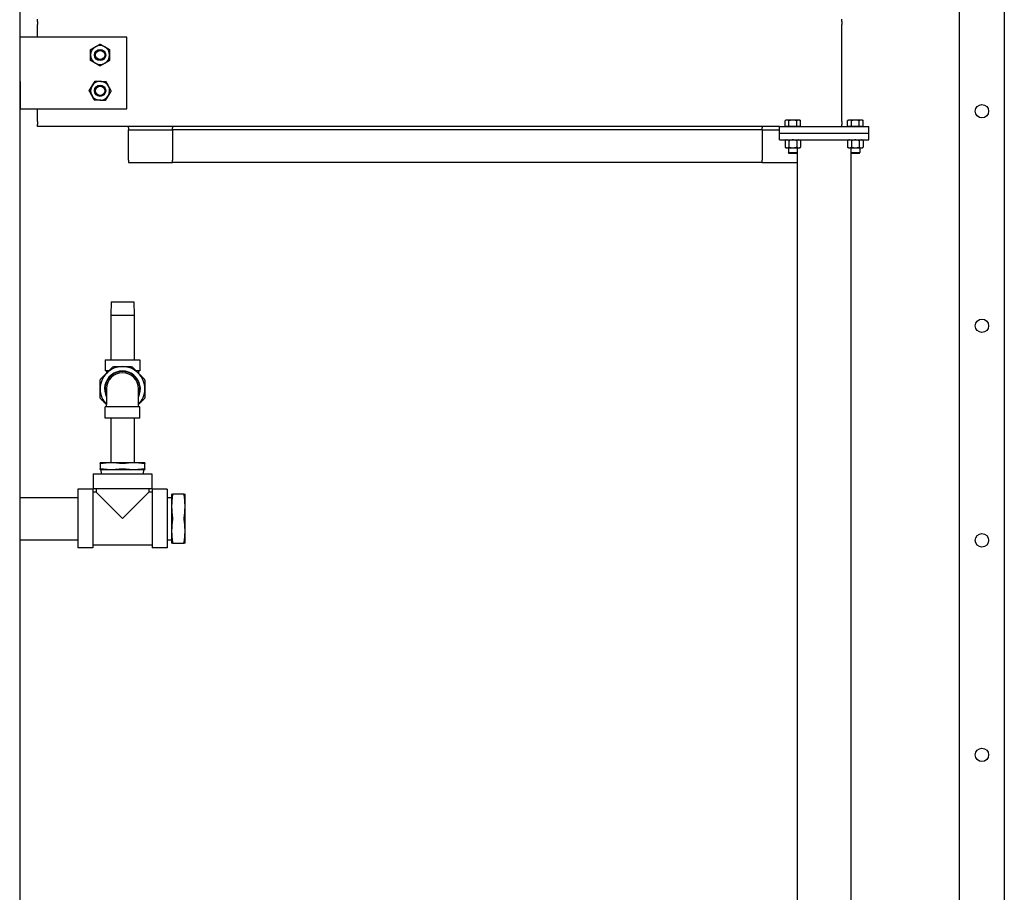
# Model space of a CAD drawing. Header units: inches. Extents: x 18 to 846, y -44 to 561.
# Tile 493 of 637: x 521 to 576, y 144 to 192. Entities that reach past the tile are written whole.
import ezdxf

# ---------------------------------------------------------------- set-up
doc = ezdxf.new("R2010")
doc.units = ezdxf.units.IN
doc.header["$LTSCALE"] = 24
doc.header["$MEASUREMENT"] = 0
doc.layers.add('Visible (ANSI)', color=7, linetype='Continuous', lineweight=30)

msp = doc.modelspace()

# ---------------------------------------------------------------- linework, layer by layer
at = {"layer": 'Visible (ANSI)'}
for p, q in [((520.67843, 256.8315), (520.67843, 108.966)), ((573.25843, 192.41101), (573.25843, 195.0815)), ((575.75843, 195.0815), (575.75843, 192.41101)), ((521.67843, 192.33549), (521.67843, 192.4565)), ((521.67843, 192.33549), (521.67843, 192.16634)), ((566.67843, 192.33549), (566.67843, 192.4565)), ((566.67843, 192.33549), (566.67843, 192.16634)), ((573.25843, 192.14584), (573.25843, 192.41101)), ((575.75843, 192.41101), (575.75843, 192.14584)), ((521.67843, 191.9504), (521.67843, 192.16634)), ((521.67843, 191.6121), (521.67843, 191.9504)), ((566.67843, 191.9504), (566.67843, 192.16634)), ((566.67843, 191.6121), (566.67843, 191.9504)), ((573.25843, 98.8315), (573.25843, 192.14584)), ((575.75843, 192.14584), (575.75843, 98.8315)), ((526.67843, 191.4565), (520.67843, 191.4565)), ((521.67843, 191.4565), (521.67843, 191.6121)), ((526.67843, 187.4565), (526.67843, 191.4565)), ((566.67843, 187.3009), (566.67843, 191.6121)), ((520.67843, 188.9815), (520.70843, 188.9815)), ((520.70843, 188.9815), (520.70843, 187.4565)), ((520.70843, 187.4565), (526.67843, 187.4565)), ((521.67843, 187.3009), (521.67843, 187.4565)), ((521.67843, 186.96261), (521.67843, 187.3009)), ((566.67843, 186.96261), (566.67843, 187.3009)), ((521.67843, 186.74666), (521.67843, 186.96261)), ((521.67843, 186.74666), (521.67843, 186.57752)), ((563.55343, 186.82051), (563.49542, 186.78701)), ((563.49542, 186.45651), (563.49542, 186.78701)), ((563.60367, 186.82051), (563.55343, 186.82051)), ((563.92843, 186.82051), (563.60367, 186.82051)), ((563.71192, 186.45651), (563.71192, 186.78701)), ((564.25319, 186.82051), (563.92843, 186.82051)), ((564.14494, 186.45651), (564.14494, 186.78701)), ((564.30343, 186.82051), (564.25319, 186.82051)), ((564.30343, 186.82051), (564.36144, 186.78701)), ((564.36144, 186.45651), (564.36144, 186.78701)), ((566.67843, 186.74666), (566.67843, 186.96261)), ((566.67843, 186.74666), (566.67843, 186.57752)), ((567.05343, 186.82051), (566.99542, 186.78701)), ((566.99542, 186.45651), (566.99542, 186.78701)), ((567.10367, 186.82051), (567.05343, 186.82051)), ((567.42843, 186.82051), (567.10367, 186.82051)), ((567.21192, 186.45651), (567.21192, 186.78701)), ((567.75319, 186.82051), (567.42843, 186.82051)), ((567.64494, 186.45651), (567.64494, 186.78701)), ((567.80343, 186.82051), (567.75319, 186.82051)), ((567.80343, 186.82051), (567.86144, 186.78701)), ((567.86144, 186.45651), (567.86144, 186.78701)), ((521.67843, 186.4565), (521.67843, 186.57752)), ((563.17843, 186.4565), (521.67843, 186.4565)), ((526.75843, 186.3885), (526.75843, 186.4565)), ((526.75843, 186.3885), (526.75843, 186.2685)), ((526.75843, 186.2685), (529.21843, 186.2685)), ((526.75843, 186.0185), (526.75843, 186.2685)), ((529.21843, 186.4565), (529.21843, 186.3885)), ((529.21843, 186.2685), (529.21843, 186.3885)), ((562.21843, 186.2685), (529.21843, 186.2685)), ((529.21843, 186.2685), (529.21843, 186.0185)), ((562.21843, 186.4565), (562.21843, 186.3885)), ((562.21843, 186.2685), (562.21843, 186.3885)), ((562.21843, 186.2685), (562.21843, 186.0185)), ((562.21843, 186.2685), (563.17843, 186.2685)), ((563.17843, 186.0815), (563.17843, 186.4565)), ((563.17843, 186.4565), (568.17843, 186.4565)), ((563.60367, 186.45651), (563.49542, 186.45651)), ((563.55343, 186.45651), (563.55343, 186.4565)), ((563.71192, 186.45651), (563.60367, 186.45651)), ((563.92843, 186.45651), (563.71192, 186.45651)), ((564.14494, 186.45651), (563.92843, 186.45651)), ((564.25319, 186.45651), (564.14494, 186.45651)), ((564.36144, 186.45651), (564.25319, 186.45651)), ((564.30343, 186.45651), (564.30343, 186.4565)), ((566.67843, 186.4565), (566.67843, 186.57752)), ((567.10367, 186.45651), (566.99542, 186.45651)), ((567.05343, 186.45651), (567.05343, 186.4565)), ((567.21192, 186.45651), (567.10367, 186.45651)), ((567.42843, 186.45651), (567.21192, 186.45651)), ((567.64494, 186.45651), (567.42843, 186.45651)), ((567.75319, 186.45651), (567.64494, 186.45651)), ((567.86144, 186.45651), (567.75319, 186.45651)), ((567.80343, 186.45651), (567.80343, 186.4565)), ((568.17843, 186.0815), (568.17843, 186.4565)), ((526.75843, 184.5765), (526.75843, 186.0185)), ((529.21843, 186.0185), (529.21843, 184.5765)), ((562.21843, 186.0185), (562.21843, 184.5765)), ((563.17843, 186.0815), (568.17843, 186.0815)), ((563.17843, 186.0815), (568.17843, 186.0815)), ((563.17843, 185.7065), (563.17843, 186.0815)), ((563.17843, 185.7065), (568.17843, 185.7065)), ((563.55343, 185.7065), (563.49542, 185.67301)), ((563.49542, 185.67301), (563.49542, 185.302)), ((563.71192, 185.67301), (563.71192, 185.302)), ((564.14494, 185.67301), (564.14494, 185.302)), ((564.30343, 185.7065), (564.36144, 185.67301)), ((564.36144, 185.67301), (564.36144, 185.302)), ((567.05343, 185.7065), (566.99542, 185.67301)), ((566.99542, 185.67301), (566.99542, 185.302)), ((567.21192, 185.67301), (567.21192, 185.302)), ((567.64494, 185.67301), (567.64494, 185.302)), ((567.80343, 185.7065), (567.86144, 185.67301)), ((567.86144, 185.67301), (567.86144, 185.302)), ((568.17843, 185.7065), (568.17843, 186.0815)), ((563.55343, 185.2685), (563.49542, 185.302)), ((563.55343, 185.2685), (563.60367, 185.2685)), ((563.60367, 185.2685), (563.92843, 185.2685)), ((563.67843, 185.2685), (563.67843, 185.00227)), ((563.92843, 185.2685), (564.25319, 185.2685)), ((564.17843, 185.2685), (564.17843, 185.00227)), ((564.25319, 185.2685), (564.30343, 185.2685)), ((564.30343, 185.2685), (564.36144, 185.302)), ((567.05343, 185.2685), (566.99542, 185.302)), ((567.05343, 185.2685), (567.10367, 185.2685)), ((567.10367, 185.2685), (567.42843, 185.2685)), ((567.17843, 185.2685), (567.17843, 185.00227)), ((567.42843, 185.2685), (567.75319, 185.2685)), ((567.67843, 185.2685), (567.67843, 185.00227)), ((567.75319, 185.2685), (567.80343, 185.2685)), ((567.80343, 185.2685), (567.86144, 185.302)), ((526.75843, 184.5765), (526.75843, 184.4565)), ((529.21843, 184.4565), (529.21843, 184.5765)), ((562.21843, 184.4565), (562.21843, 184.5765)), ((563.67843, 185.00227), (564.17843, 185.00227)), ((563.72562, 184.9565), (563.67843, 185.00227)), ((564.13124, 184.9565), (563.72562, 184.9565)), ((564.13124, 184.9565), (564.17843, 185.00227)), ((564.17843, 185.00227), (564.17843, 96.7065)), ((567.17843, 185.00227), (567.17843, 96.7065)), ((567.17843, 185.00227), (567.67843, 185.00227)), ((567.22562, 184.9565), (567.17843, 185.00227)), ((567.63124, 184.9565), (567.22562, 184.9565)), ((567.63124, 184.9565), (567.67843, 185.00227)), ((526.75843, 184.4565), (529.21843, 184.4565)), ((562.21843, 184.4565), (529.21843, 184.4565)), ((562.21843, 184.4565), (564.17843, 184.4565)), ((525.79057, 176.66416), (525.77093, 175.91416)), ((525.79057, 176.66416), (527.06629, 176.66416)), ((527.06629, 176.66416), (527.08593, 175.91416)), ((525.77093, 175.91416), (527.08593, 175.91416)), ((525.77093, 175.91416), (525.77093, 173.41416)), ((527.08593, 175.91416), (527.08593, 173.41416)), ((525.45343, 173.41416), (527.40343, 173.41416)), ((525.45343, 173.41416), (525.45343, 172.79416)), ((527.40343, 173.41416), (527.40343, 172.79416)), ((525.67066, 172.79416), (525.45343, 172.79416)), ((525.53843, 172.79416), (525.53843, 172.66192)), ((527.40343, 172.79416), (527.1862, 172.79416)), ((527.31843, 172.79416), (527.31843, 172.66192)), ((525.53843, 171.78915), (525.53843, 170.90416)), ((527.31843, 170.90416), (527.31843, 171.78915)), ((527.40343, 170.77416), (525.45343, 170.77416)), ((525.45343, 170.15416), (525.45343, 170.77416)), ((525.53843, 170.77416), (525.53843, 170.90416)), ((527.31843, 170.77416), (527.31843, 170.90416)), ((527.40343, 170.15416), (527.40343, 170.77416)), ((527.40343, 170.15416), (525.45343, 170.15416)), ((525.77093, 170.15416), (525.77093, 167.65416)), ((527.08593, 170.15416), (527.08593, 167.65416)), ((525.80343, 167.65416), (525.17843, 167.65416)), ((525.17843, 167.616), (525.17843, 167.31731)), ((527.05343, 167.65416), (525.80343, 167.65416)), ((527.67843, 167.65416), (527.05343, 167.65416)), ((527.67843, 167.31731), (527.67843, 167.616)), ((524.78843, 167.02916), (528.06843, 167.02916)), ((524.78843, 167.02916), (524.78843, 166.18916)), ((525.17843, 167.27916), (525.80343, 167.27916)), ((525.25184, 167.02916), (525.24093, 167.27916)), ((525.80343, 167.27916), (527.05343, 167.27916)), ((527.05343, 167.27916), (527.67843, 167.27916)), ((527.60501, 167.02916), (527.61593, 167.27916)), ((528.06843, 167.02916), (528.06843, 166.18916)), ((523.92843, 166.16916), (523.92843, 162.88916)), ((524.76843, 166.16916), (523.92843, 166.16916)), ((524.76843, 166.16916), (524.76843, 162.88916)), ((524.94843, 166.00916), (524.76843, 166.00916)), ((528.06843, 166.18916), (524.78843, 166.18916)), ((524.94843, 166.18916), (524.94843, 166.00916)), ((524.94843, 166.00916), (526.42843, 164.52916)), ((526.42843, 164.52916), (527.90843, 166.00916)), ((527.90843, 166.18916), (527.90843, 166.00916)), ((528.08843, 166.00916), (527.90843, 166.00916)), ((528.08843, 166.16916), (528.08843, 162.88916)), ((528.92843, 166.16916), (528.08843, 166.16916)), ((528.92843, 166.16916), (528.92843, 162.88916)), ((529.17843, 165.90416), (529.17843, 165.21666)), ((529.88076, 165.90416), (529.22609, 165.90416)), ((529.92843, 165.21666), (529.92843, 165.90416)), ((520.67843, 165.71666), (523.92843, 165.71666)), ((528.92843, 165.70574), (529.17843, 165.71666)), ((529.17843, 165.21666), (529.17843, 163.84166)), ((529.92843, 163.84166), (529.92843, 165.21666)), ((529.17843, 163.84166), (529.17843, 163.15416)), ((529.92843, 163.15416), (529.92843, 163.84166)), ((520.67843, 163.34166), (523.92843, 163.34166)), ((528.08843, 163.04916), (524.76843, 163.04916)), ((528.92843, 163.35257), (529.17843, 163.34166)), ((529.22609, 163.15416), (529.88076, 163.15416)), ((524.76843, 162.88916), (523.92843, 162.88916)), ((528.92843, 162.88916), (528.08843, 162.88916))]:
    msp.add_line(p, q, dxfattribs=at)
for centre, radius in [((525.17843, 190.4565), 0.31271), ((525.17843, 190.4565), 0.3125), ((525.17843, 190.4565), 0.25673), ((525.17843, 188.4565), 0.31271), ((525.17843, 188.4565), 0.3125), ((525.17843, 188.4565), 0.25673), ((574.50843, 187.3165), 0.375), ((574.50843, 187.3165), 0.375), ((574.50843, 175.3165), 0.375), ((574.50843, 175.3165), 0.375), ((574.50843, 163.3165), 0.375), ((574.50843, 163.3165), 0.375), ((574.50843, 151.3165), 0.375), ((574.50843, 151.3165), 0.375)]:
    msp.add_circle(centre, radius, dxfattribs=at)
for centre, radius, start, end in [((525.17843, 190.4565), 0.531, 120, 180), ((525.17843, 190.4565), 0.531, 60, 120), ((525.17843, 190.4565), 0.531, 0, 60), ((525.17843, 190.4565), 0.531, 180, 240), ((525.17843, 190.4565), 0.531, 300, 0), ((525.17843, 190.4565), 0.531, 240, 300), ((525.17843, 188.4565), 0.531, 88.407757, 148.407757), ((525.17843, 188.4565), 0.531, 28.407757, 88.407757), ((525.17843, 188.4565), 0.531, 148.407757, 208.407757), ((525.17843, 188.4565), 0.531, 328.407757, 28.407757), ((525.17843, 188.4565), 0.531, 208.407757, 268.407757), ((525.17843, 188.4565), 0.531, 268.407757, 328.407757), ((526.42843, 171.78416), 1.25, 90, 135), ((526.42843, 171.78416), 1.25, 45, 90), ((526.42843, 171.78416), 1.25, 135, 180), ((526.42843, 171.78416), 1, 332.873247, 207.126753), ((526.42843, 171.78416), 0.975, 335.898083, 204.101917), ((526.42843, 171.78416), 1.25, 0, 45), ((526.42843, 171.78416), 1.25, 180, 224.602125), ((526.42843, 171.78416), 1.25, 315.397875, 0)]:
    msp.add_arc(centre, radius, start, end, dxfattribs=at)
msp.add_ellipse((526.42843, 171.78915), major_axis=(0.89, 0), ratio=0.99999962, start_param=0, end_param=3.14159265, dxfattribs=at)
for points, weights in [([(524.64743, 190.76308), (524.78971, 190.84522), (524.91293, 190.91636)], [1, 1.0379548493, 1]), ([(524.64743, 190.4565), (524.64743, 190.59878), (524.64743, 190.76308)], [1, 1.0379548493, 1]), ([(524.91293, 190.91636), (525.03615, 190.9875), (525.17843, 191.06965)], [1, 1.0379548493, 1]), ([(525.17843, 191.06965), (525.32071, 190.9875), (525.44393, 190.91636)], [1, 1.0379548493, 1]), ([(525.44393, 190.91636), (525.56715, 190.84522), (525.70943, 190.76308)], [1, 1.0379548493, 1]), ([(525.70943, 190.76308), (525.70943, 190.59878), (525.70943, 190.4565)], [1, 1.0379548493, 1]), ([(524.64743, 190.14993), (524.64743, 190.31422), (524.64743, 190.4565)], [1, 1.0379548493, 1]), ([(524.91293, 189.99664), (524.78971, 190.06778), (524.64743, 190.14993)], [1, 1.0379548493, 1]), ([(525.70943, 190.14993), (525.56715, 190.06778), (525.44393, 189.99664)], [1, 1.0379548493, 1]), ([(525.70943, 190.4565), (525.70943, 190.31422), (525.70943, 190.14993)], [1, 1.0379548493, 1]), ([(525.17843, 189.84336), (525.03615, 189.9255), (524.91293, 189.99664)], [1, 1.0379548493, 1]), ([(525.44393, 189.99664), (525.32071, 189.9255), (525.17843, 189.84336)], [1, 1.0379548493, 1]), ([(524.72612, 188.73468), (524.80066, 188.85587), (524.88673, 188.99582)], [1, 1.0379548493, 1]), ([(524.88673, 188.99582), (525.05096, 188.99125), (525.19318, 188.9873)], [1, 1.0379548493, 1]), ([(525.19318, 188.9873), (525.33541, 188.98334), (525.49964, 188.97878)], [1, 1.0379548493, 1]), ([(525.49964, 188.97878), (525.5778, 188.83427), (525.64549, 188.70912)], [1, 1.0379548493, 1]), ([(524.56552, 188.47354), (524.65159, 188.61348), (524.72612, 188.73468)], [1, 1.0379548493, 1]), ([(524.71137, 188.20388), (524.64368, 188.32903), (524.56552, 188.47354)], [1, 1.0379548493, 1]), ([(525.79134, 188.43947), (525.70527, 188.29952), (525.63073, 188.17833)], [1, 1.0379548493, 1]), ([(525.64549, 188.70912), (525.71318, 188.58397), (525.79134, 188.43947)], [1, 1.0379548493, 1]), ([(524.85722, 187.93423), (524.77906, 188.07873), (524.71137, 188.20388)], [1, 1.0379548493, 1]), ([(525.16367, 187.92571), (525.02145, 187.92966), (524.85722, 187.93423)], [1, 1.0379548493, 1]), ([(525.47013, 187.91719), (525.3059, 187.92175), (525.16367, 187.92571)], [1, 1.0379548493, 1]), ([(525.63073, 188.17833), (525.5562, 188.05713), (525.47013, 187.91719)], [1, 1.0379548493, 1]), ([(563.60367, 186.82051), (563.55343, 186.82051), (563.49542, 186.78701)], [1, 1.0379548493, 1]), ([(563.71192, 186.78701), (563.65391, 186.82051), (563.60367, 186.82051)], [1, 1.0379548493, 1]), ([(563.92843, 186.82051), (563.82795, 186.82051), (563.71192, 186.78701)], [1, 1.0379548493, 1]), ([(564.14494, 186.78701), (564.02891, 186.82051), (563.92843, 186.82051)], [1, 1.0379548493, 1]), ([(564.25319, 186.82051), (564.20295, 186.82051), (564.14494, 186.78701)], [1, 1.0379548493, 1]), ([(564.36144, 186.78701), (564.30343, 186.82051), (564.25319, 186.82051)], [1, 1.0379548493, 1]), ([(567.10367, 186.82051), (567.05343, 186.82051), (566.99542, 186.78701)], [1, 1.0379548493, 1]), ([(567.21192, 186.78701), (567.15391, 186.82051), (567.10367, 186.82051)], [1, 1.0379548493, 1]), ([(567.42843, 186.82051), (567.32795, 186.82051), (567.21192, 186.78701)], [1, 1.0379548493, 1]), ([(567.64494, 186.78701), (567.52891, 186.82051), (567.42843, 186.82051)], [1, 1.0379548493, 1]), ([(567.75319, 186.82051), (567.70295, 186.82051), (567.64494, 186.78701)], [1, 1.0379548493, 1]), ([(567.86144, 186.78701), (567.80343, 186.82051), (567.75319, 186.82051)], [1, 1.0379548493, 1]), ([(563.60367, 185.7065), (563.55343, 185.7065), (563.49542, 185.67301)], [1, 1.0379548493, 1]), ([(563.71192, 185.67301), (563.65391, 185.7065), (563.60367, 185.7065)], [1, 1.0379548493, 1]), ([(563.92843, 185.7065), (563.82795, 185.7065), (563.71192, 185.67301)], [1, 1.0379548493, 1]), ([(564.14494, 185.67301), (564.02891, 185.7065), (563.92843, 185.7065)], [1, 1.0379548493, 1]), ([(564.25319, 185.7065), (564.20295, 185.7065), (564.14494, 185.67301)], [1, 1.0379548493, 1]), ([(564.36144, 185.67301), (564.30343, 185.7065), (564.25319, 185.7065)], [1, 1.0379548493, 1]), ([(567.10367, 185.7065), (567.05343, 185.7065), (566.99542, 185.67301)], [1, 1.0379548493, 1]), ([(567.21192, 185.67301), (567.15391, 185.7065), (567.10367, 185.7065)], [1, 1.0379548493, 1]), ([(567.42843, 185.7065), (567.32795, 185.7065), (567.21192, 185.67301)], [1, 1.0379548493, 1]), ([(567.64494, 185.67301), (567.52891, 185.7065), (567.42843, 185.7065)], [1, 1.0379548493, 1]), ([(567.75319, 185.7065), (567.70295, 185.7065), (567.64494, 185.67301)], [1, 1.0379548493, 1]), ([(567.86144, 185.67301), (567.80343, 185.7065), (567.75319, 185.7065)], [1, 1.0379548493, 1]), ([(563.49542, 185.302), (563.55343, 185.2685), (563.60367, 185.2685)], [1, 1.0379548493, 1]), ([(563.60367, 185.2685), (563.65391, 185.2685), (563.71192, 185.302)], [1, 1.0379548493, 1]), ([(563.71192, 185.302), (563.82795, 185.2685), (563.92843, 185.2685)], [1, 1.0379548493, 1]), ([(563.92843, 185.2685), (564.02891, 185.2685), (564.14494, 185.302)], [1, 1.0379548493, 1]), ([(564.14494, 185.302), (564.20295, 185.2685), (564.25319, 185.2685)], [1, 1.0379548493, 1]), ([(564.25319, 185.2685), (564.30343, 185.2685), (564.36144, 185.302)], [1, 1.0379548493, 1]), ([(566.99542, 185.302), (567.05343, 185.2685), (567.10367, 185.2685)], [1, 1.0379548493, 1]), ([(567.10367, 185.2685), (567.15391, 185.2685), (567.21192, 185.302)], [1, 1.0379548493, 1]), ([(567.21192, 185.302), (567.32795, 185.2685), (567.42843, 185.2685)], [1, 1.0379548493, 1]), ([(567.42843, 185.2685), (567.52891, 185.2685), (567.64494, 185.302)], [1, 1.0379548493, 1]), ([(567.64494, 185.302), (567.70295, 185.2685), (567.75319, 185.2685)], [1, 1.0379548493, 1]), ([(567.75319, 185.2685), (567.80343, 185.2685), (567.86144, 185.302)], [1, 1.0379548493, 1]), ([(525.54455, 172.66804), (525.70394, 172.82743), (525.87405, 172.99754)], [1, 1.05512060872, 1.07707509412]), ([(525.96244, 173.03416), (526.20301, 173.03416), (526.42843, 173.03416)], [1.07707509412, 1.05512060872, 1]), ([(526.42843, 173.03416), (526.65385, 173.03416), (526.89442, 173.03416)], [1, 1.05512060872, 1.07707509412]), ([(526.98281, 172.99754), (527.15292, 172.82743), (527.31231, 172.66804)], [1.07707509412, 1.05512060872, 1]), ([(525.21504, 172.33853), (525.38515, 172.50864), (525.54455, 172.66804)], [1.07707509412, 1.05512060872, 1]), ([(527.31231, 172.66804), (527.47171, 172.50864), (527.64182, 172.33853)], [1, 1.05512060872, 1.07707509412]), ([(525.17843, 171.78416), (525.17843, 172.00957), (525.17843, 172.25015)], [1, 1.05512060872, 1.07707509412]), ([(527.67843, 172.25015), (527.67843, 172.00957), (527.67843, 171.78416)], [1.07707509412, 1.05512060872, 1]), ([(525.17843, 171.31816), (525.17843, 171.55874), (525.17843, 171.78416)], [1.07707509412, 1.05512060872, 1]), ([(527.67843, 171.78416), (527.67843, 171.55874), (527.67843, 171.31816)], [1, 1.05512060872, 1.07707509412]), ([(525.53843, 170.90639), (525.38199, 171.06283), (525.21504, 171.22978)], [1.00199566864, 1.0555202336, 1.07707509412]), ([(527.64182, 171.22978), (527.47487, 171.06283), (527.31843, 170.90639)], [1.07707509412, 1.0555202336, 1.00199566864]), ([(525.17843, 167.616), (525.17843, 167.65416), (525.17843, 167.65416)], [1.10285189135, 1.0796639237, 1]), ([(525.80343, 167.65416), (525.55212, 167.65416), (525.27218, 167.616)], [1, 1.0796639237, 1.10285189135]), ([(526.33468, 167.616), (526.05474, 167.65416), (525.80343, 167.65416)], [1.10285189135, 1.0796639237, 1]), ([(527.05343, 167.65416), (526.80212, 167.65416), (526.52218, 167.616)], [1, 1.0796639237, 1.10285189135]), ([(527.58468, 167.616), (527.30474, 167.65416), (527.05343, 167.65416)], [1.10285189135, 1.0796639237, 1]), ([(527.67843, 167.65416), (527.67843, 167.65416), (527.67843, 167.616)], [1, 1.0796639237, 1.10285189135]), ([(525.17843, 167.27916), (525.17843, 167.27916), (525.17843, 167.31731)], [1, 1.0796639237, 1.10285189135]), ([(525.27218, 167.31731), (525.55212, 167.27916), (525.80343, 167.27916)], [1.10285189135, 1.0796639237, 1]), ([(525.80343, 167.27916), (526.05474, 167.27916), (526.33468, 167.31731)], [1, 1.0796639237, 1.10285189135]), ([(526.52218, 167.31731), (526.80212, 167.27916), (527.05343, 167.27916)], [1.10285189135, 1.0796639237, 1]), ([(527.05343, 167.27916), (527.30474, 167.27916), (527.58468, 167.31731)], [1, 1.0796639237, 1.10285189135]), ([(527.67843, 167.31731), (527.67843, 167.27916), (527.67843, 167.27916)], [1.10285189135, 1.0796639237, 1]), ([(529.17843, 165.90416), (529.17843, 165.90416), (529.22609, 165.90416)], [1, 1.05302826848, 1.0414979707]), ([(529.22609, 165.84166), (529.17843, 165.51017), (529.17843, 165.21666)], [1.0414979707, 1.05302826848, 1]), ([(529.88076, 165.90416), (529.92843, 165.90416), (529.92843, 165.90416)], [1.0414979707, 1.05302826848, 1]), ([(529.92843, 165.21666), (529.92843, 165.51017), (529.88076, 165.84166)], [1, 1.05302826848, 1.0414979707]), ([(529.17843, 165.21666), (529.17843, 164.92314), (529.22609, 164.59166)], [1, 1.05302826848, 1.0414979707]), ([(529.88076, 164.59166), (529.92843, 164.92314), (529.92843, 165.21666)], [1.0414979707, 1.05302826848, 1]), ([(529.22609, 164.46666), (529.17843, 164.13517), (529.17843, 163.84166)], [1.0414979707, 1.05302826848, 1]), ([(529.92843, 163.84166), (529.92843, 164.13517), (529.88076, 164.46666)], [1, 1.05302826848, 1.0414979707]), ([(529.17843, 163.84166), (529.17843, 163.54814), (529.22609, 163.21666)], [1, 1.05302826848, 1.0414979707]), ([(529.88076, 163.21666), (529.92843, 163.54814), (529.92843, 163.84166)], [1.0414979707, 1.05302826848, 1]), ([(529.22609, 163.15416), (529.17843, 163.15416), (529.17843, 163.15416)], [1.0414979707, 1.05302826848, 1]), ([(529.92843, 163.15416), (529.92843, 163.15416), (529.88076, 163.15416)], [1, 1.05302826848, 1.0414979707])]:
    msp.add_rational_spline(points, weights, degree=2, dxfattribs=at)
for points, knots in [([(525.87405, 172.99754), (525.8858, 173.0093), (525.90001, 173.0186), (525.92919, 173.03068), (525.94582, 173.03416), (525.96244, 173.03416)], [1.299728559, 1.299728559, 1.299728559, 1.299728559, 1.420078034, 1.420078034, 1.540427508, 1.540427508, 1.540427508, 1.540427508]), ([(526.89442, 173.03416), (526.91104, 173.03416), (526.92766, 173.03068), (526.95685, 173.0186), (526.97105, 173.0093), (526.98281, 172.99754)], [1.299728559, 1.299728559, 1.299728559, 1.299728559, 1.420078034, 1.420078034, 1.540427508, 1.540427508, 1.540427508, 1.540427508]), ([(525.17843, 172.25015), (525.17843, 172.26677), (525.1819, 172.28339), (525.19399, 172.31257), (525.20329, 172.32678), (525.21504, 172.33853)], [1.299728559, 1.299728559, 1.299728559, 1.299728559, 1.420078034, 1.420078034, 1.540427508, 1.540427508, 1.540427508, 1.540427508]), ([(527.64182, 172.33853), (527.65357, 172.32678), (527.66287, 172.31257), (527.67496, 172.28339), (527.67843, 172.26677), (527.67843, 172.25015)], [0.397039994, 0.397039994, 0.397039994, 0.397039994, 0.517389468, 0.517389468, 0.637738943, 0.637738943, 0.637738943, 0.637738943]), ([(525.21504, 171.22978), (525.20329, 171.24153), (525.19399, 171.25574), (525.1819, 171.28492), (525.17843, 171.30154), (525.17843, 171.31816)], [1.299728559, 1.299728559, 1.299728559, 1.299728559, 1.420078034, 1.420078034, 1.540427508, 1.540427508, 1.540427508, 1.540427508]), ([(527.67843, 171.31816), (527.67843, 171.30154), (527.67496, 171.28492), (527.66287, 171.25574), (527.65357, 171.24153), (527.64182, 171.22978)], [1.299728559, 1.299728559, 1.299728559, 1.299728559, 1.420078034, 1.420078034, 1.540427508, 1.540427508, 1.540427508, 1.540427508]), ([(525.27218, 167.616), (525.26727, 167.61533), (525.26248, 167.61471), (525.23545, 167.61145), (525.21662, 167.61011), (525.19048, 167.61011), (525.18169, 167.61145), (525.17869, 167.61471), (525.17843, 167.61533), (525.17843, 167.616)], [1.877642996, 1.877642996, 1.877642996, 1.877642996, 1.919001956, 1.919001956, 2.118233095, 2.118233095, 2.317464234, 2.317464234, 2.358823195, 2.358823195, 2.358823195, 2.358823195]), ([(526.52218, 167.616), (526.51727, 167.61533), (526.51222, 167.61471), (526.48219, 167.61145), (526.45457, 167.61011), (526.40228, 167.61011), (526.37467, 167.61145), (526.34464, 167.61471), (526.33959, 167.61533), (526.33468, 167.616)], [1.877642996, 1.877642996, 1.877642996, 1.877642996, 1.919001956, 1.919001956, 2.118233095, 2.118233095, 2.317464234, 2.317464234, 2.358823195, 2.358823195, 2.358823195, 2.358823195]), ([(527.67843, 167.616), (527.67843, 167.61533), (527.67817, 167.61471), (527.67517, 167.61145), (527.66638, 167.61011), (527.64024, 167.61011), (527.62141, 167.61145), (527.59438, 167.61471), (527.58959, 167.61533), (527.58468, 167.616)], [1.877642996, 1.877642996, 1.877642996, 1.877642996, 1.919001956, 1.919001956, 2.118233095, 2.118233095, 2.317464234, 2.317464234, 2.358823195, 2.358823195, 2.358823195, 2.358823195]), ([(525.17843, 167.31731), (525.17843, 167.31798), (525.17869, 167.3186), (525.18169, 167.32186), (525.19048, 167.3232), (525.21662, 167.3232), (525.23545, 167.32186), (525.26248, 167.3186), (525.26727, 167.31798), (525.27218, 167.31731)], [0.564368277, 0.564368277, 0.564368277, 0.564368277, 0.605727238, 0.605727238, 0.804958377, 0.804958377, 1.004189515, 1.004189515, 1.045548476, 1.045548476, 1.045548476, 1.045548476]), ([(526.33468, 167.31731), (526.33959, 167.31798), (526.34464, 167.3186), (526.37467, 167.32186), (526.40228, 167.3232), (526.45457, 167.3232), (526.48219, 167.32186), (526.51222, 167.3186), (526.51727, 167.31798), (526.52218, 167.31731)], [0.564368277, 0.564368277, 0.564368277, 0.564368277, 0.605727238, 0.605727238, 0.804958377, 0.804958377, 1.004189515, 1.004189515, 1.045548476, 1.045548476, 1.045548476, 1.045548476]), ([(527.58468, 167.31731), (527.58959, 167.31798), (527.59438, 167.3186), (527.62141, 167.32186), (527.64024, 167.3232), (527.66638, 167.3232), (527.67517, 167.32186), (527.67817, 167.3186), (527.67843, 167.31798), (527.67843, 167.31731)], [0.564368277, 0.564368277, 0.564368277, 0.564368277, 0.605727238, 0.605727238, 0.804958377, 0.804958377, 1.004189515, 1.004189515, 1.045548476, 1.045548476, 1.045548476, 1.045548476]), ([(529.22609, 165.90416), (529.22665, 165.90416), (529.22716, 165.90391), (529.22937, 165.90155), (529.23024, 165.89577), (529.23024, 165.87905), (529.22937, 165.8671), (529.22716, 165.84929), (529.22665, 165.84552), (529.22609, 165.84166)], [0.354915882, 0.354915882, 0.354915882, 0.354915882, 0.387474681, 0.387474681, 0.514911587, 0.514911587, 0.642348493, 0.642348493, 0.674907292, 0.674907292, 0.674907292, 0.674907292]), ([(529.88076, 165.84166), (529.88021, 165.84552), (529.8797, 165.84929), (529.87749, 165.8671), (529.87661, 165.87905), (529.87661, 165.89577), (529.87749, 165.90155), (529.8797, 165.90391), (529.88021, 165.90416), (529.88076, 165.90416)], [-0.674907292, -0.674907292, -0.674907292, -0.674907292, -0.642348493, -0.642348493, -0.514911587, -0.514911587, -0.387474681, -0.387474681, -0.354915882, -0.354915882, -0.354915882, -0.354915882]), ([(529.22609, 164.59166), (529.22665, 164.58779), (529.22716, 164.58378), (529.22937, 164.5636), (529.23024, 164.54588), (529.23024, 164.51243), (529.22937, 164.49471), (529.22716, 164.47453), (529.22665, 164.47052), (529.22609, 164.46666)], [0.354915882, 0.354915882, 0.354915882, 0.354915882, 0.387474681, 0.387474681, 0.514911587, 0.514911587, 0.642348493, 0.642348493, 0.674907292, 0.674907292, 0.674907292, 0.674907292]), ([(529.88076, 164.46666), (529.88021, 164.47052), (529.8797, 164.47453), (529.87749, 164.49471), (529.87661, 164.51243), (529.87661, 164.54588), (529.87749, 164.5636), (529.8797, 164.58378), (529.88021, 164.58779), (529.88076, 164.59166)], [-0.674907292, -0.674907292, -0.674907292, -0.674907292, -0.642348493, -0.642348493, -0.514911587, -0.514911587, -0.387474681, -0.387474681, -0.354915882, -0.354915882, -0.354915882, -0.354915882]), ([(529.22609, 163.21666), (529.22665, 163.21279), (529.22716, 163.20902), (529.22937, 163.19121), (529.23024, 163.17926), (529.23024, 163.16254), (529.22937, 163.15676), (529.22716, 163.1544), (529.22665, 163.15416), (529.22609, 163.15416)], [0.354915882, 0.354915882, 0.354915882, 0.354915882, 0.387474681, 0.387474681, 0.514911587, 0.514911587, 0.642348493, 0.642348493, 0.674907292, 0.674907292, 0.674907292, 0.674907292]), ([(529.88076, 163.15416), (529.88021, 163.15416), (529.8797, 163.1544), (529.87749, 163.15676), (529.87661, 163.16254), (529.87661, 163.17926), (529.87749, 163.19121), (529.8797, 163.20902), (529.88021, 163.21279), (529.88076, 163.21666)], [-0.674907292, -0.674907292, -0.674907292, -0.674907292, -0.642348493, -0.642348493, -0.514911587, -0.514911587, -0.387474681, -0.387474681, -0.354915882, -0.354915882, -0.354915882, -0.354915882])]:
    msp.add_open_spline(points, degree=3, knots=knots, dxfattribs=at)

doc.saveas('drawing.dxf')
